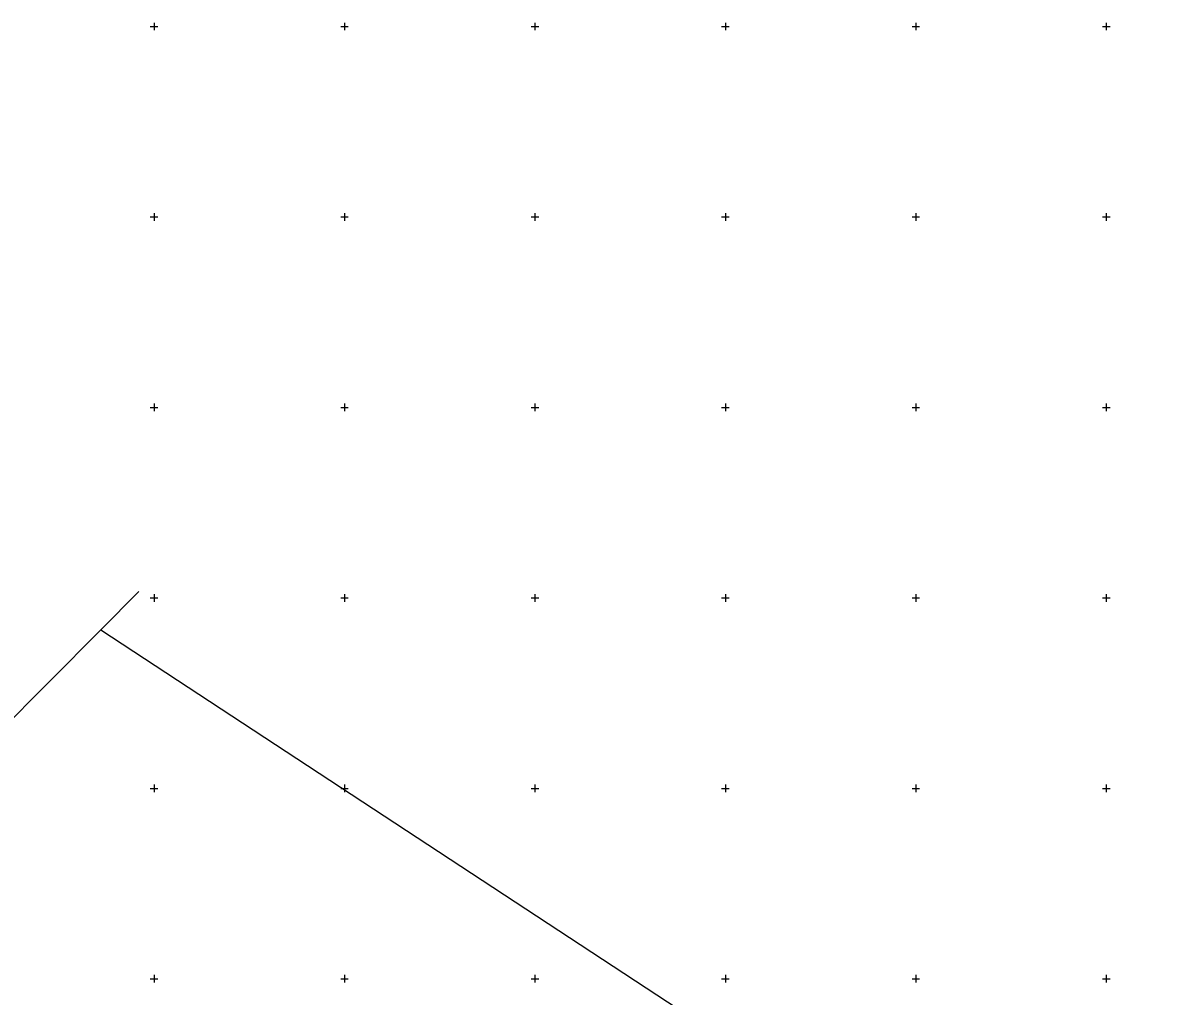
# Model space of a CAD drawing. Extents: x -711234 to -710007, y -1026313 to -1025448.
# Drawn here: x -710392.2 to -710243.4, y -1025577.3 to -1025449.5 of the extents above; entities that cross this region are included whole.
import ezdxf

# ---------------------------------------------------------------- set-up
doc = ezdxf.new("R2010")
doc.units = 0
doc.layers.add('Z_hektometricka_sit', color=7, linetype='Continuous')
doc.layers.add('Z_katastr_hranice', color=7, linetype='Continuous')

msp = doc.modelspace()

# ---------------------------------------------------------------- linework, layer by layer
at = {"layer": 'Z_hektometricka_sit'}
for p, q in [((-710375.5, -1025450), (-710374.5, -1025450)), ((-710375, -1025449.5), (-710375, -1025450.5)), ((-710350.5, -1025450), (-710349.5, -1025450)), ((-710350, -1025449.5), (-710350, -1025450.5)), ((-710325.5, -1025450), (-710324.5, -1025450)), ((-710325, -1025449.5), (-710325, -1025450.5)), ((-710300.5, -1025450), (-710299.5, -1025450)), ((-710300, -1025449.5), (-710300, -1025450.5)), ((-710275.5, -1025450), (-710274.5, -1025450)), ((-710275, -1025449.5), (-710275, -1025450.5)), ((-710250.5, -1025450), (-710249.5, -1025450)), ((-710250, -1025449.5), (-710250, -1025450.5)), ((-710375.5, -1025475), (-710374.5, -1025475)), ((-710375, -1025474.5), (-710375, -1025475.5)), ((-710350.5, -1025475), (-710349.5, -1025475)), ((-710350, -1025474.5), (-710350, -1025475.5)), ((-710325.5, -1025475), (-710324.5, -1025475)), ((-710325, -1025474.5), (-710325, -1025475.5)), ((-710300.5, -1025475), (-710299.5, -1025475)), ((-710300, -1025474.5), (-710300, -1025475.5)), ((-710275.5, -1025475), (-710274.5, -1025475)), ((-710275, -1025474.5), (-710275, -1025475.5)), ((-710250.5, -1025475), (-710249.5, -1025475)), ((-710250, -1025474.5), (-710250, -1025475.5)), ((-710375.5, -1025500), (-710374.5, -1025500)), ((-710375, -1025499.5), (-710375, -1025500.5)), ((-710350.5, -1025500), (-710349.5, -1025500)), ((-710350, -1025499.5), (-710350, -1025500.5)), ((-710325.5, -1025500), (-710324.5, -1025500)), ((-710325, -1025499.5), (-710325, -1025500.5)), ((-710300.5, -1025500), (-710299.5, -1025500)), ((-710300, -1025499.5), (-710300, -1025500.5)), ((-710275.5, -1025500), (-710274.5, -1025500)), ((-710275, -1025499.5), (-710275, -1025500.5)), ((-710250.5, -1025500), (-710249.5, -1025500)), ((-710250, -1025499.5), (-710250, -1025500.5)), ((-710375, -1025524.5), (-710375, -1025525.5)), ((-710350, -1025524.5), (-710350, -1025525.5)), ((-710325, -1025524.5), (-710325, -1025525.5)), ((-710300, -1025524.5), (-710300, -1025525.5)), ((-710275, -1025524.5), (-710275, -1025525.5)), ((-710250, -1025524.5), (-710250, -1025525.5)), ((-710375.5, -1025525), (-710374.5, -1025525)), ((-710350.5, -1025525), (-710349.5, -1025525)), ((-710325.5, -1025525), (-710324.5, -1025525)), ((-710300.5, -1025525), (-710299.5, -1025525)), ((-710275.5, -1025525), (-710274.5, -1025525)), ((-710250.5, -1025525), (-710249.5, -1025525)), ((-710375.5, -1025550), (-710374.5, -1025550)), ((-710375, -1025549.5), (-710375, -1025550.5)), ((-710350.5, -1025550), (-710349.5, -1025550)), ((-710350, -1025549.5), (-710350, -1025550.5)), ((-710325.5, -1025550), (-710324.5, -1025550)), ((-710325, -1025549.5), (-710325, -1025550.5)), ((-710300.5, -1025550), (-710299.5, -1025550)), ((-710300, -1025549.5), (-710300, -1025550.5)), ((-710275.5, -1025550), (-710274.5, -1025550)), ((-710275, -1025549.5), (-710275, -1025550.5)), ((-710250.5, -1025550), (-710249.5, -1025550)), ((-710250, -1025549.5), (-710250, -1025550.5)), ((-710375.5, -1025575), (-710374.5, -1025575)), ((-710375, -1025574.5), (-710375, -1025575.5)), ((-710350.5, -1025575), (-710349.5, -1025575)), ((-710350, -1025574.5), (-710350, -1025575.5)), ((-710325.5, -1025575), (-710324.5, -1025575)), ((-710325, -1025574.5), (-710325, -1025575.5)), ((-710300.5, -1025575), (-710299.5, -1025575)), ((-710300, -1025574.5), (-710300, -1025575.5)), ((-710275.5, -1025575), (-710274.5, -1025575)), ((-710275, -1025574.5), (-710275, -1025575.5)), ((-710250.5, -1025575), (-710249.5, -1025575)), ((-710250, -1025574.5), (-710250, -1025575.5))]:
    msp.add_line(p, q, dxfattribs=at)
at = {"layer": 'Z_katastr_hranice'}
for p, q in [((-710382, -1025529.21), (-710376.99, -1025524.17)), ((-710401.21, -1025548.52), (-710382, -1025529.21))]:
    msp.add_line(p, q, dxfattribs=at)
msp.add_lwpolyline([(-710382, -1025529.21), (-710217.42, -1025637.22), (-710052.84, -1025745.22), (-710007.28, -1025775.12)], dxfattribs=at)

doc.saveas('drawing.dxf')
